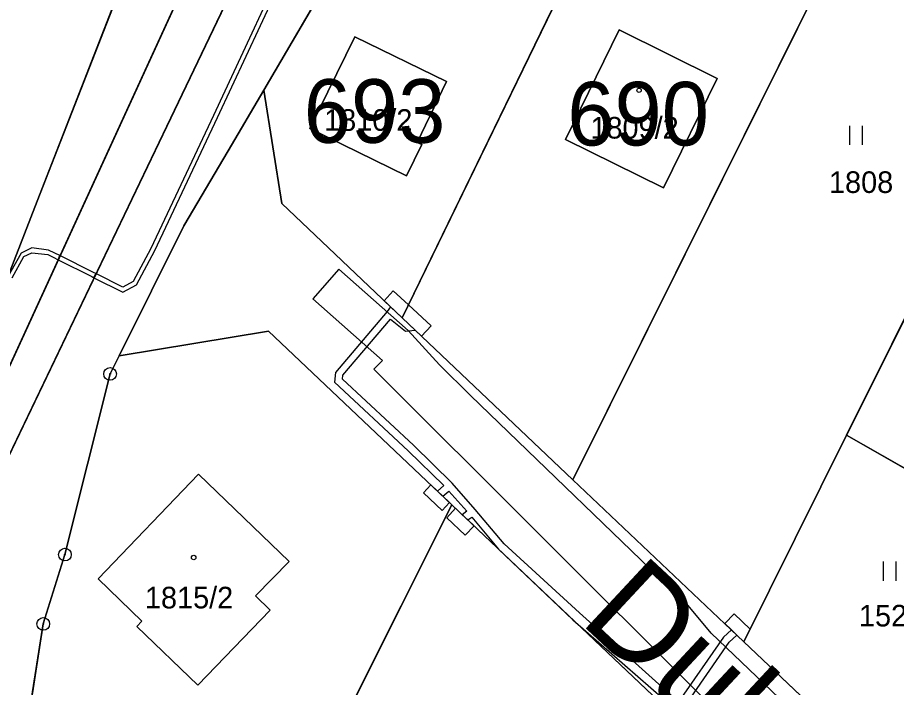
# Model space of a CAD drawing. Extents: x -689422 to -685210, y -987725 to -982160.
# Drawn here: x -687747 to -687677.8, y -985176.9 to -985124.2 of the extents above; entities that cross this region are included whole.
import ezdxf

# ---------------------------------------------------------------- set-up
doc = ezdxf.new("R2010")
doc.units = 0
for name, color, linetype in [('KN_Budovy', 7, 'Continuous'), ('KN_Budovy_cisla_domovni', 7, 'Continuous'), ('KN_Hranice_parcel', 7, 'Continuous'), ('KN_Parcelni cisla', 7, 'Continuous'), ('KN_Polygon parcely', 7, 'Continuous'), ('KN_Popisy_pomistni nazvy nazvy ulic', 7, 'Continuous'), ('KN_POZEMKY_ORNA PUDA', 7, 'Continuous'), ('KN_POZEMKY_OSTATNI PLOCHA', 7, 'Continuous'), ('KN_POZEMKY_TTP', 7, 'Continuous'), ('KN_POZEMKY_ZASTAVENA PLOCHA', 7, 'Continuous'), ('KN_VYUZITI_17_ostatni plocha_ostatni komunikace', 7, 'Continuous'), ('KN_Věcná břemena k části', 7, 'Continuous'), ('KN_Značky bodu BP', 7, 'Continuous'), ('KN_Značky budov', 7, 'Continuous'), ('KN_Značky kultur', 7, 'Continuous')]:
    doc.layers.add(name, color=color, linetype=linetype)

msp = doc.modelspace()

# ---------------------------------------------------------------- linework, layer by layer
at = {"layer": 'KN_Budovy'}
for points in [[(-687699.65, -985125.15), (-687703.9, -985133.77), (-687696.18, -985137.59), (-687691.95, -985128.97)], [(-687720.47, -985125.69), (-687724.01, -985132.91), (-687716.42, -985136.63), (-687715.21, -985134.17), (-687715.58, -985134), (-687713.25, -985129.21)], [(-687732.8, -985160.11), (-687740.7, -985168.35), (-687737.24, -985171.68), (-687737.65, -985172.1), (-687732.84, -985176.72), (-687727.15, -985170.8), (-687728.29, -985169.69), (-687725.65, -985166.98)]]:
    msp.add_lwpolyline(points, close=True, dxfattribs=at)
at = {"layer": 'KN_Hranice_parcel'}
for p, q in [((-687716.75, -985147.8), (-687690.62, -985094.1)), ((-687673.84, -985101.35), (-687703.3, -985160.55)), ((-687681.75, -985157.05), (-687671.04, -985135.56)), ((-687703.3, -985160.55), (-687716.75, -985147.8)), ((-687681.75, -985157.05), (-687689.84, -985173.3)), ((-687654.33, -985172.7), (-687681.75, -985157.05)), ((-687689.84, -985173.3), (-687703.3, -985160.55)), ((-687728.79, -985194.31), (-687712.85, -985162.51)), ((-687712.85, -985162.51), (-687691.94, -985182.32))]:
    msp.add_line(p, q, dxfattribs=at)
for points in [[(-687729.89, -985072.56), (-687729.6, -985073.29), (-687727.21, -985075.07), (-687725.87, -985077.16), (-687725.31, -985081.49), (-687725.73, -985084.09), (-687731.12, -985101.16), (-687738.2, -985119.94), (-687745.49, -985138.62), (-687747.8, -985144.59), (-687750.35, -985149.83), (-687753.15, -985156.53), (-687755.14, -985162.25), (-687756.05, -985168.14), (-687757.66, -985175.98), (-687758.83, -985180.07), (-687759.09, -985184.02), (-687758.91, -985185.37)], [(-687711.53, -985081.85), (-687716.98, -985084.75), (-687753.4, -985164.03), (-687757.19, -985178.77)], [(-687758.19, -985196.42), (-687751.18, -985165.84), (-687717.89, -985096.45), (-687705.27, -985084.98)], [(-687727.65, -985129.89), (-687715.22, -985108.69), (-687711.14, -985100.57), (-687709.4, -985097.87), (-687707.31, -985095.75), (-687704.62, -985093.98), (-687701.39, -985092.79), (-687697.91, -985093.09), (-687692.4, -985093.43), (-687690.62, -985094.1)], [(-687699.65, -985125.15), (-687691.95, -985128.97), (-687696.18, -985137.59), (-687703.9, -985133.77), (-687699.65, -985125.15)], [(-687713.25, -985129.21), (-687715.58, -985134), (-687715.21, -985134.17), (-687716.42, -985136.63), (-687724.01, -985132.91), (-687720.47, -985125.69), (-687713.25, -985129.21)], [(-687727.65, -985129.89), (-687730.45, -985134.67), (-687733.95, -985140.57), (-687739.04, -985150.8)], [(-687716.75, -985147.8), (-687726.23, -985138.82), (-687727.65, -985129.89)], [(-687739.04, -985150.8), (-687727.27, -985148.85), (-687712.85, -985162.51)], [(-687739.88, -985216.5), (-687743.39, -985210.87), (-687744.76, -985209.02), (-687745.73, -985205.58), (-687745.43, -985199.48), (-687746.27, -985179.9), (-687745.01, -985171.89), (-687743.31, -985166.44), (-687739.75, -985152.22), (-687739.04, -985150.8)], [(-687740.7, -985168.35), (-687732.8, -985160.11), (-687725.65, -985166.98), (-687728.29, -985169.69), (-687727.15, -985170.8), (-687732.84, -985176.72), (-687737.65, -985172.1), (-687737.24, -985171.68), (-687740.7, -985168.35)], [(-687654.33, -985172.7), (-687662.99, -985190.1), (-687670.63, -985191.49), (-687689.84, -985173.3)]]:
    msp.add_lwpolyline(points, dxfattribs=at)
at = {"layer": 'KN_Polygon parcely'}
for points in [[(-687752.86, -985057.38), (-687787.15, -985131.76), (-687821.22, -985258.07), (-687806.76, -985272.12), (-687791.73, -985284.98), (-687779.71, -985254.57), (-687781.25, -985254.93), (-687771.14, -985232.42), (-687758.91, -985185.37), (-687759.09, -985184.02), (-687758.83, -985180.07), (-687757.66, -985175.98), (-687756.05, -985168.14), (-687755.14, -985162.25), (-687753.15, -985156.53), (-687750.35, -985149.83), (-687747.8, -985144.59), (-687745.49, -985138.62), (-687738.2, -985119.94), (-687731.12, -985101.16), (-687725.73, -985084.09), (-687725.31, -985081.49), (-687725.87, -985077.16)], [(-687746.27, -985179.9), (-687745.01, -985171.89), (-687743.31, -985166.44), (-687739.75, -985152.22), (-687739.04, -985150.8), (-687733.95, -985140.57), (-687730.45, -985134.67), (-687727.65, -985129.89), (-687715.22, -985108.69), (-687711.14, -985100.57), (-687709.4, -985097.87), (-687707.31, -985095.75), (-687704.62, -985093.98), (-687701.39, -985092.79), (-687697.91, -985093.09), (-687692.4, -985093.43), (-687690.62, -985094.1), (-687689.97, -985092.95), (-687705.27, -985084.98), (-687717.89, -985096.45), (-687751.18, -985165.84), (-687758.19, -985196.42)], [(-687670.63, -985191.49), (-687689.84, -985173.3), (-687703.3, -985160.55), (-687716.75, -985147.8), (-687726.23, -985138.82), (-687727.65, -985129.89), (-687730.45, -985134.67), (-687733.95, -985140.57), (-687739.04, -985150.8), (-687727.27, -985148.85), (-687712.85, -985162.51), (-687691.94, -985182.32), (-687669.9, -985203.12)]]:
    msp.add_lwpolyline(points, dxfattribs=at)
for points in [[(-687747.8, -985144.59), (-687750.35, -985149.83), (-687753.15, -985156.53), (-687755.14, -985162.25), (-687756.05, -985168.14), (-687757.66, -985175.98), (-687758.83, -985180.07), (-687759.09, -985184.02), (-687758.91, -985185.37), (-687757.19, -985178.77), (-687753.4, -985164.03), (-687716.98, -985084.75), (-687711.53, -985081.85), (-687716.57, -985079.33), (-687728.8, -985073.21), (-687729.89, -985072.56), (-687729.6, -985073.29), (-687727.21, -985075.07), (-687725.87, -985077.16), (-687725.31, -985081.49), (-687725.73, -985084.09), (-687731.12, -985101.16), (-687738.2, -985119.94), (-687745.49, -985138.62)], [(-687758.37, -985189.35), (-687758.19, -985196.42), (-687751.18, -985165.84), (-687717.89, -985096.45), (-687705.27, -985084.98), (-687706, -985084.61), (-687711.53, -985081.85), (-687716.98, -985084.75), (-687753.4, -985164.03), (-687757.19, -985178.77), (-687758.91, -985185.37)], [(-687690.62, -985094.1), (-687692.4, -985093.43), (-687697.91, -985093.09), (-687701.39, -985092.79), (-687704.62, -985093.98), (-687707.31, -985095.75), (-687709.4, -985097.87), (-687711.14, -985100.57), (-687715.22, -985108.69), (-687727.65, -985129.89), (-687726.23, -985138.82), (-687716.75, -985147.8)], [(-687673.84, -985101.35), (-687689.97, -985092.95), (-687690.62, -985094.1), (-687716.75, -985147.8), (-687703.3, -985160.55)], [(-687671.04, -985135.56), (-687658.1, -985109.55), (-687673.84, -985101.35), (-687703.3, -985160.55), (-687689.84, -985173.3), (-687681.75, -985157.05)], [(-687699.65, -985125.15), (-687691.95, -985128.97), (-687696.18, -985137.59), (-687703.9, -985133.77)], [(-687699.65, -985125.15), (-687703.9, -985133.77), (-687696.18, -985137.59), (-687691.95, -985128.97)], [(-687713.25, -985129.21), (-687715.58, -985134), (-687715.21, -985134.17), (-687716.42, -985136.63), (-687724.01, -985132.91), (-687720.47, -985125.69)], [(-687713.25, -985129.21), (-687720.47, -985125.69), (-687724.01, -985132.91), (-687716.42, -985136.63), (-687715.21, -985134.17), (-687715.58, -985134)], [(-687654.33, -985172.7), (-687643.61, -985151.16), (-687671.04, -985135.56), (-687681.75, -985157.05)], [(-687712.85, -985162.51), (-687727.27, -985148.85), (-687739.04, -985150.8), (-687739.75, -985152.22), (-687743.31, -985166.44), (-687745.01, -985171.89), (-687746.27, -985179.9), (-687745.43, -985199.48), (-687745.73, -985205.58), (-687744.76, -985209.02), (-687743.39, -985210.87), (-687739.88, -985216.5), (-687728.79, -985194.31)], [(-687681.75, -985157.05), (-687689.84, -985173.3), (-687670.63, -985191.49), (-687662.99, -985190.1), (-687654.33, -985172.7)], [(-687740.7, -985168.35), (-687732.8, -985160.11), (-687725.65, -985166.98), (-687728.29, -985169.69), (-687727.15, -985170.8), (-687732.84, -985176.72), (-687737.65, -985172.1), (-687737.24, -985171.68)], [(-687740.7, -985168.35), (-687737.24, -985171.68), (-687737.65, -985172.1), (-687732.84, -985176.72), (-687727.15, -985170.8), (-687728.29, -985169.69), (-687725.65, -985166.98), (-687732.8, -985160.11)], [(-687691.94, -985182.32), (-687712.85, -985162.51), (-687728.79, -985194.31), (-687710.55, -985219.47)]]:
    msp.add_lwpolyline(points, close=True, dxfattribs=at)
at = {"layer": 'KN_POZEMKY_ORNA PUDA'}
for p, q in [((-687738.2, -985119.94), (-687745.49, -985138.62)), ((-687745.49, -985138.62), (-687747.8, -985144.59))]:
    msp.add_line(p, q, dxfattribs=at)
at = {"layer": 'KN_POZEMKY_OSTATNI PLOCHA'}
for p, q in [((-687716.98, -985084.75), (-687753.4, -985164.03)), ((-687753.4, -985164.03), (-687716.98, -985084.75)), ((-687751.18, -985165.84), (-687717.89, -985096.45)), ((-687717.89, -985096.45), (-687751.18, -985165.84)), ((-687715.22, -985108.69), (-687727.65, -985129.89)), ((-687745.49, -985138.62), (-687738.2, -985119.94)), ((-687730.45, -985134.67), (-687727.65, -985129.89)), ((-687727.65, -985129.89), (-687730.45, -985134.67)), ((-687727.65, -985129.89), (-687726.23, -985138.82)), ((-687733.95, -985140.57), (-687730.45, -985134.67)), ((-687730.45, -985134.67), (-687733.95, -985140.57)), ((-687747.8, -985144.59), (-687745.49, -985138.62)), ((-687726.23, -985138.82), (-687716.75, -985147.8)), ((-687739.04, -985150.8), (-687733.95, -985140.57)), ((-687733.95, -985140.57), (-687739.04, -985150.8)), ((-687716.75, -985147.8), (-687703.3, -985160.55)), ((-687727.27, -985148.85), (-687739.04, -985150.8)), ((-687712.85, -985162.51), (-687727.27, -985148.85)), ((-687739.04, -985150.8), (-687739.75, -985152.22)), ((-687739.75, -985152.22), (-687743.31, -985166.44)), ((-687703.3, -985160.55), (-687689.84, -985173.3)), ((-687691.94, -985182.32), (-687712.85, -985162.51)), ((-687743.31, -985166.44), (-687745.01, -985171.89)), ((-687745.01, -985171.89), (-687746.27, -985179.9)), ((-687689.84, -985173.3), (-687670.63, -985191.49))]:
    msp.add_line(p, q, dxfattribs=at)
at = {"layer": 'KN_POZEMKY_TTP'}
for p, q in [((-687690.62, -985094.1), (-687716.75, -985147.8)), ((-687716.75, -985147.8), (-687690.62, -985094.1)), ((-687673.84, -985101.35), (-687703.3, -985160.55)), ((-687703.3, -985160.55), (-687673.84, -985101.35)), ((-687727.65, -985129.89), (-687715.22, -985108.69)), ((-687699.65, -985125.15), (-687703.9, -985133.77)), ((-687691.95, -985128.97), (-687699.65, -985125.15)), ((-687720.47, -985125.69), (-687724.01, -985132.91)), ((-687713.25, -985129.21), (-687720.47, -985125.69)), ((-687696.18, -985137.59), (-687691.95, -985128.97)), ((-687715.58, -985134), (-687713.25, -985129.21)), ((-687726.23, -985138.82), (-687727.65, -985129.89)), ((-687724.01, -985132.91), (-687716.42, -985136.63)), ((-687703.9, -985133.77), (-687696.18, -985137.59)), ((-687716.42, -985136.63), (-687715.21, -985134.17)), ((-687715.21, -985134.17), (-687715.58, -985134)), ((-687671.04, -985135.56), (-687681.75, -985157.05)), ((-687681.75, -985157.05), (-687671.04, -985135.56)), ((-687716.75, -985147.8), (-687726.23, -985138.82)), ((-687703.3, -985160.55), (-687716.75, -985147.8)), ((-687739.04, -985150.8), (-687727.27, -985148.85)), ((-687727.27, -985148.85), (-687712.85, -985162.51)), ((-687739.75, -985152.22), (-687739.04, -985150.8)), ((-687743.31, -985166.44), (-687739.75, -985152.22)), ((-687689.84, -985173.3), (-687681.75, -985157.05)), ((-687681.75, -985157.05), (-687689.84, -985173.3)), ((-687681.75, -985157.05), (-687654.33, -985172.7)), ((-687654.33, -985172.7), (-687681.75, -985157.05)), ((-687732.8, -985160.11), (-687740.7, -985168.35)), ((-687725.65, -985166.98), (-687732.8, -985160.11)), ((-687689.84, -985173.3), (-687703.3, -985160.55)), ((-687712.85, -985162.51), (-687728.79, -985194.31)), ((-687728.79, -985194.31), (-687712.85, -985162.51)), ((-687712.85, -985162.51), (-687691.94, -985182.32)), ((-687745.01, -985171.89), (-687743.31, -985166.44)), ((-687728.29, -985169.69), (-687725.65, -985166.98)), ((-687740.7, -985168.35), (-687737.24, -985171.68)), ((-687727.15, -985170.8), (-687728.29, -985169.69)), ((-687732.84, -985176.72), (-687727.15, -985170.8)), ((-687746.27, -985179.9), (-687745.01, -985171.89)), ((-687737.24, -985171.68), (-687737.65, -985172.1)), ((-687737.65, -985172.1), (-687732.84, -985176.72)), ((-687670.63, -985191.49), (-687689.84, -985173.3))]:
    msp.add_line(p, q, dxfattribs=at)
at = {"layer": 'KN_POZEMKY_ZASTAVENA PLOCHA'}
for p, q in [((-687703.9, -985133.77), (-687699.65, -985125.15)), ((-687699.65, -985125.15), (-687691.95, -985128.97)), ((-687724.01, -985132.91), (-687720.47, -985125.69)), ((-687720.47, -985125.69), (-687713.25, -985129.21)), ((-687691.95, -985128.97), (-687696.18, -985137.59)), ((-687713.25, -985129.21), (-687715.58, -985134)), ((-687716.42, -985136.63), (-687724.01, -985132.91)), ((-687696.18, -985137.59), (-687703.9, -985133.77)), ((-687715.21, -985134.17), (-687716.42, -985136.63)), ((-687715.58, -985134), (-687715.21, -985134.17)), ((-687740.7, -985168.35), (-687732.8, -985160.11)), ((-687732.8, -985160.11), (-687725.65, -985166.98)), ((-687725.65, -985166.98), (-687728.29, -985169.69)), ((-687737.24, -985171.68), (-687740.7, -985168.35)), ((-687728.29, -985169.69), (-687727.15, -985170.8)), ((-687727.15, -985170.8), (-687732.84, -985176.72)), ((-687737.65, -985172.1), (-687737.24, -985171.68)), ((-687732.84, -985176.72), (-687737.65, -985172.1))]:
    msp.add_line(p, q, dxfattribs=at)
at = {"layer": 'KN_VYUZITI_17_ostatni plocha_ostatni komunikace'}
for p, q in [((-687716.98, -985084.75), (-687753.4, -985164.03)), ((-687753.4, -985164.03), (-687716.98, -985084.75)), ((-687751.18, -985165.84), (-687717.89, -985096.45)), ((-687717.89, -985096.45), (-687751.18, -985165.84)), ((-687715.22, -985108.69), (-687727.65, -985129.89)), ((-687745.49, -985138.62), (-687738.2, -985119.94)), ((-687730.45, -985134.67), (-687727.65, -985129.89)), ((-687727.65, -985129.89), (-687730.45, -985134.67)), ((-687727.65, -985129.89), (-687726.23, -985138.82)), ((-687733.95, -985140.57), (-687730.45, -985134.67)), ((-687730.45, -985134.67), (-687733.95, -985140.57)), ((-687747.8, -985144.59), (-687745.49, -985138.62)), ((-687726.23, -985138.82), (-687716.75, -985147.8)), ((-687739.04, -985150.8), (-687733.95, -985140.57)), ((-687733.95, -985140.57), (-687739.04, -985150.8)), ((-687716.75, -985147.8), (-687703.3, -985160.55)), ((-687727.27, -985148.85), (-687739.04, -985150.8)), ((-687712.85, -985162.51), (-687727.27, -985148.85)), ((-687739.04, -985150.8), (-687739.75, -985152.22)), ((-687739.75, -985152.22), (-687743.31, -985166.44)), ((-687703.3, -985160.55), (-687689.84, -985173.3)), ((-687691.94, -985182.32), (-687712.85, -985162.51)), ((-687743.31, -985166.44), (-687745.01, -985171.89)), ((-687745.01, -985171.89), (-687746.27, -985179.9)), ((-687689.84, -985173.3), (-687670.63, -985191.49))]:
    msp.add_line(p, q, dxfattribs=at)
at = {"layer": 'KN_Věcná břemena k části'}
for points in [[(-687724.85, -985117.39), (-687731.62, -985131.88), (-687736.55, -985142.35), (-687737.93, -985144.96), (-687738.75, -985145.39), (-687740.86, -985144.33), (-687741.02, -985144.65), (-687738.75, -985145.78), (-687737.67, -985145.22), (-687736.23, -985142.51), (-687731.3, -985132.03), (-687724.53, -985117.55)], [(-687724.85, -985117.39), (-687731.62, -985131.88), (-687736.55, -985142.35), (-687737.93, -985144.96), (-687738.75, -985145.39), (-687740.86, -985144.33), (-687741.02, -985144.65), (-687738.75, -985145.78), (-687737.67, -985145.22), (-687736.23, -985142.51), (-687731.3, -985132.03), (-687724.53, -985117.55)], [(-687747.46, -985144.66), (-687746.53, -985142.99), (-687745.91, -985142.69), (-687744.65, -985142.83), (-687744.23, -985143.04), (-687743.85, -985143.23), (-687743.7, -985142.91), (-687744.09, -985142.72), (-687744.59, -985142.47), (-687745.92, -985142.31), (-687746.76, -985142.71), (-687747.8, -985144.59)], [(-687672.17, -985191.95), (-687692.41, -985172.63), (-687694.23, -985170.45), (-687711.36, -985153.93), (-687713.82, -985151.5), (-687716.29, -985148.81), (-687721.73, -985143.98), (-687723.79, -985146.3), (-687718.3, -985151.17), (-687718.97, -985151.84), (-687693.05, -985177.7), (-687673.86, -985196.29)], [(-687694.53, -985178.42), (-687691, -985173.34), (-687690.39, -985172.78), (-687690.83, -985172.36), (-687691.46, -985172.94), (-687694.98, -985178.03), (-687702.79, -985171.03), (-687708.72, -985165.6), (-687710.99, -985162.88), (-687712.82, -985160.82), (-687715.87, -985157.83), (-687721.46, -985152.63), (-687721.42, -985152.33), (-687717.67, -985147.91), (-687716.49, -985148.86), (-687715.72, -985148.78), (-687716.75, -985147.8), (-687717.66, -985146.94), (-687717.94, -985147.3), (-687722, -985152.12), (-687722.08, -985152.87), (-687716.29, -985158.27), (-687713.48, -985161.01), (-687713.98, -985161.44), (-687713.54, -985161.85), (-687713.07, -985161.45), (-687711.66, -985163.03), (-687712.02, -985163.3), (-687711.58, -985163.71), (-687711.27, -985163.49), (-687709.16, -985166), (-687703.3, -985171.56), (-687695.13, -985178.71)]]:
    msp.add_lwpolyline(points, dxfattribs=at)
for points in [[(-687741.02, -985144.65), (-687740.86, -985144.33), (-687741.05, -985144.24), (-687743.7, -985142.91), (-687743.85, -985143.23), (-687741.2, -985144.56)], [(-687718.17, -985146.46), (-687717.66, -985146.94), (-687716.75, -985147.8), (-687716.26, -985146.79), (-687717.45, -985145.69)], [(-687716.26, -985146.79), (-687716.75, -985147.8), (-687715.23, -985149.24), (-687714.47, -985148.43)], [(-687713.61, -985162.96), (-687713.03, -985162.34), (-687713.54, -985161.85), (-687713.98, -985161.44), (-687714.49, -985160.95), (-687715.07, -985161.58)], [(-687713.24, -985163.54), (-687711.78, -985164.91), (-687711.09, -985164.18), (-687711.58, -985163.71), (-687712.02, -985163.3), (-687712.55, -985162.79)], [(-687690.83, -985172.36), (-687690.39, -985172.78), (-687689.84, -985173.3), (-687689.34, -985172.3), (-687690.62, -985171.1), (-687691.34, -985171.87)]]:
    msp.add_lwpolyline(points, close=True, dxfattribs=at)
at = {"layer": 'KN_Značky bodu BP'}
for centre, radius in [((-687739.75, -985152.22), 0.5), ((-687739.75, -985152.22), 0.0303), ((-687743.31, -985166.44), 0.5), ((-687743.31, -985166.44), 0.0303), ((-687745.01, -985171.89), 0.5), ((-687745.01, -985171.89), 0.0303)]:
    msp.add_circle(centre, radius, dxfattribs=at)
at = {"layer": 'KN_Značky budov'}
for centre in [(-687718.657, -985129.359), (-687698.097, -985129.899), (-687733.167, -985166.669)]:
    msp.add_circle(centre, 0.175, dxfattribs=at)
at = {"layer": 'KN_Značky kultur'}
for p, q in [((-687681.491, -985134.2), (-687681.491, -985132.7)), ((-687680.49, -985134.2), (-687680.49, -985132.7)), ((-687678.851, -985168.49), (-687678.851, -985166.99)), ((-687677.85, -985168.49), (-687677.85, -985166.99))]:
    msp.add_line(p, q, dxfattribs=at)

# ---------------------------------------------------------------- texts
at = {"layer": 'KN_Budovy_cisla_domovni'}
for s, p in [('693', (-687724.5, -985134.034)), ('690', (-687703.747, -985134.244))]:
    msp.add_text(s, height=5, dxfattribs=at).set_placement(p)
at = {"layer": 'KN_Parcelni cisla'}
for s, p in [('1810/2', (-687722.897, -985133.09)), ('1809/2', (-687701.927, -985133.7)), ('1808', (-687683.14, -985137.98)), ('1815/2', (-687737.007, -985170.67)), ('1520', (-687680.78, -985172.09))]:
    msp.add_text(s, height=1.7, dxfattribs=at).set_placement(p)
at = {"layer": 'KN_Popisy_pomistni nazvy nazvy ulic'}
msp.add_text('Duhová', height=7.5, rotation=317, dxfattribs=at).set_placement((-687702.893, -985171.681))

doc.saveas('drawing.dxf')
